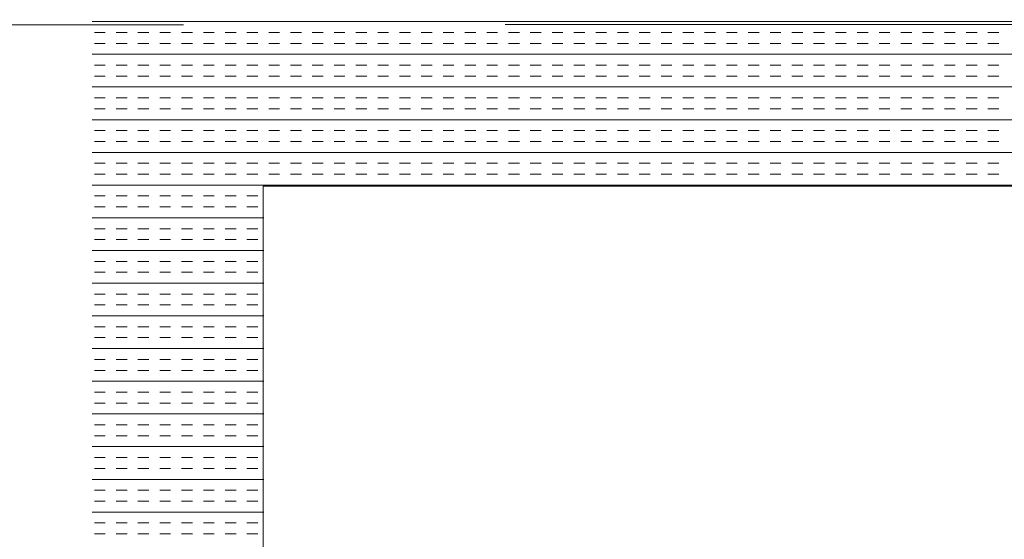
# Model space of a CAD drawing. Extents: x 3940905 to 4145695, y 925352 to 1109797.
# Tile 990 of 1056: x 4067128 to 4067415, y 1097604 to 1097756. Entities that reach past the tile are written whole.
import ezdxf

# ---------------------------------------------------------------- set-up
doc = ezdxf.new("R2010")
doc.units = 0
doc.header["$LTSCALE"] = 750
doc.header["$MEASUREMENT"] = 0
doc.linetypes.add('DASHED2', pattern=[0.375, 0.25, -0.125])
doc.layers.add('BEAM', color=104, linetype='CONTINUOUS', lineweight=0)
doc.layers.add('CKD Equipments', color=252, linetype='CONTINUOUS', lineweight=0)

# ---------------------------------------------------------------- blocks, each defined once
blk = doc.blocks.new('GDXGDRG')
at = {"layer": 'BEAM', "linetype": 'DASHED2'}
blk.add_line((3974013.12, 1043633.47), (3965223.8, 1043631.38), dxfattribs=at)

msp = doc.modelspace()

# ---------------------------------------------------------------- linework, layer by layer
at = {"layer": 'CKD Equipments', "color": 4, "linetype": 'Continuous'}
for p, q in [((4067723.31, 1097755.27, 9921.14), (4067149.31, 1097755.27, 9921.14)), ((4067153.11, 1097752.09, 9921.14), (4067149.94, 1097752.09, 9921.14)), ((4067159.46, 1097752.09, 9921.14), (4067156.29, 1097752.09, 9921.14)), ((4067165.81, 1097752.09, 9921.14), (4067162.64, 1097752.09, 9921.14)), ((4067172.16, 1097752.09, 9921.14), (4067168.99, 1097752.09, 9921.14)), ((4067178.51, 1097752.09, 9921.14), (4067175.34, 1097752.09, 9921.14)), ((4067184.86, 1097752.09, 9921.14), (4067181.69, 1097752.09, 9921.14)), ((4067191.21, 1097752.09, 9921.14), (4067188.04, 1097752.09, 9921.14)), ((4067197.56, 1097752.09, 9921.14), (4067194.39, 1097752.09, 9921.14)), ((4067203.91, 1097752.09, 9921.14), (4067200.74, 1097752.09, 9921.14)), ((4067210.26, 1097752.09, 9921.14), (4067207.09, 1097752.09, 9921.14)), ((4067216.61, 1097752.09, 9921.14), (4067213.44, 1097752.09, 9921.14)), ((4067222.96, 1097752.09, 9921.14), (4067219.79, 1097752.09, 9921.14)), ((4067229.31, 1097752.09, 9921.14), (4067226.14, 1097752.09, 9921.14)), ((4067235.66, 1097752.09, 9921.14), (4067232.49, 1097752.09, 9921.14)), ((4067242.01, 1097752.09, 9921.14), (4067238.84, 1097752.09, 9921.14)), ((4067248.36, 1097752.09, 9921.14), (4067245.19, 1097752.09, 9921.14)), ((4067254.71, 1097752.09, 9921.14), (4067251.54, 1097752.09, 9921.14)), ((4067261.06, 1097752.09, 9921.14), (4067257.89, 1097752.09, 9921.14)), ((4067267.41, 1097752.09, 9921.14), (4067264.24, 1097752.09, 9921.14)), ((4067273.76, 1097752.09, 9921.14), (4067270.59, 1097752.09, 9921.14)), ((4067280.11, 1097752.09, 9921.14), (4067276.94, 1097752.09, 9921.14)), ((4067286.46, 1097752.09, 9921.14), (4067283.29, 1097752.09, 9921.14)), ((4067292.81, 1097752.09, 9921.14), (4067289.64, 1097752.09, 9921.14)), ((4067299.16, 1097752.09, 9921.14), (4067295.99, 1097752.09, 9921.14)), ((4067305.51, 1097752.09, 9921.14), (4067302.34, 1097752.09, 9921.14)), ((4067311.86, 1097752.09, 9921.14), (4067308.69, 1097752.09, 9921.14)), ((4067318.21, 1097752.09, 9921.14), (4067315.04, 1097752.09, 9921.14)), ((4067324.56, 1097752.09, 9921.14), (4067321.39, 1097752.09, 9921.14)), ((4067330.91, 1097752.09, 9921.14), (4067327.74, 1097752.09, 9921.14)), ((4067337.26, 1097752.09, 9921.14), (4067334.09, 1097752.09, 9921.14)), ((4067343.61, 1097752.09, 9921.14), (4067340.44, 1097752.09, 9921.14)), ((4067349.96, 1097752.09, 9921.14), (4067346.79, 1097752.09, 9921.14)), ((4067356.31, 1097752.09, 9921.14), (4067353.14, 1097752.09, 9921.14)), ((4067362.66, 1097752.09, 9921.14), (4067359.49, 1097752.09, 9921.14)), ((4067369.01, 1097752.09, 9921.14), (4067365.84, 1097752.09, 9921.14)), ((4067375.36, 1097752.09, 9921.14), (4067372.19, 1097752.09, 9921.14)), ((4067381.71, 1097752.09, 9921.14), (4067378.54, 1097752.09, 9921.14)), ((4067388.06, 1097752.09, 9921.14), (4067384.89, 1097752.09, 9921.14)), ((4067394.41, 1097752.09, 9921.14), (4067391.24, 1097752.09, 9921.14)), ((4067400.76, 1097752.09, 9921.14), (4067397.59, 1097752.09, 9921.14)), ((4067407.11, 1097752.09, 9921.14), (4067403.94, 1097752.09, 9921.14)), ((4067413.46, 1097752.09, 9921.14), (4067410.29, 1097752.09, 9921.14)), ((4067153.11, 1097748.92, 9921.14), (4067149.94, 1097748.92, 9921.14)), ((4067159.46, 1097748.92, 9921.14), (4067156.29, 1097748.92, 9921.14)), ((4067165.81, 1097748.92, 9921.14), (4067162.64, 1097748.92, 9921.14)), ((4067172.16, 1097748.92, 9921.14), (4067168.99, 1097748.92, 9921.14)), ((4067178.51, 1097748.92, 9921.14), (4067175.34, 1097748.92, 9921.14)), ((4067184.86, 1097748.92, 9921.14), (4067181.69, 1097748.92, 9921.14)), ((4067191.21, 1097748.92, 9921.14), (4067188.04, 1097748.92, 9921.14)), ((4067197.56, 1097748.92, 9921.14), (4067194.39, 1097748.92, 9921.14)), ((4067203.91, 1097748.92, 9921.14), (4067200.74, 1097748.92, 9921.14)), ((4067210.26, 1097748.92, 9921.14), (4067207.09, 1097748.92, 9921.14)), ((4067216.61, 1097748.92, 9921.14), (4067213.44, 1097748.92, 9921.14)), ((4067222.96, 1097748.92, 9921.14), (4067219.79, 1097748.92, 9921.14)), ((4067229.31, 1097748.92, 9921.14), (4067226.14, 1097748.92, 9921.14)), ((4067235.66, 1097748.92, 9921.14), (4067232.49, 1097748.92, 9921.14)), ((4067242.01, 1097748.92, 9921.14), (4067238.84, 1097748.92, 9921.14)), ((4067248.36, 1097748.92, 9921.14), (4067245.19, 1097748.92, 9921.14)), ((4067254.71, 1097748.92, 9921.14), (4067251.54, 1097748.92, 9921.14)), ((4067261.06, 1097748.92, 9921.14), (4067257.89, 1097748.92, 9921.14)), ((4067267.41, 1097748.92, 9921.14), (4067264.24, 1097748.92, 9921.14)), ((4067273.76, 1097748.92, 9921.14), (4067270.59, 1097748.92, 9921.14)), ((4067280.11, 1097748.92, 9921.14), (4067276.94, 1097748.92, 9921.14)), ((4067286.46, 1097748.92, 9921.14), (4067283.29, 1097748.92, 9921.14)), ((4067292.81, 1097748.92, 9921.14), (4067289.64, 1097748.92, 9921.14)), ((4067299.16, 1097748.92, 9921.14), (4067295.99, 1097748.92, 9921.14)), ((4067305.51, 1097748.92, 9921.14), (4067302.34, 1097748.92, 9921.14)), ((4067311.86, 1097748.92, 9921.14), (4067308.69, 1097748.92, 9921.14)), ((4067318.21, 1097748.92, 9921.14), (4067315.04, 1097748.92, 9921.14)), ((4067324.56, 1097748.92, 9921.14), (4067321.39, 1097748.92, 9921.14)), ((4067330.91, 1097748.92, 9921.14), (4067327.74, 1097748.92, 9921.14)), ((4067337.26, 1097748.92, 9921.14), (4067334.09, 1097748.92, 9921.14)), ((4067343.61, 1097748.92, 9921.14), (4067340.44, 1097748.92, 9921.14)), ((4067349.96, 1097748.92, 9921.14), (4067346.79, 1097748.92, 9921.14)), ((4067356.31, 1097748.92, 9921.14), (4067353.14, 1097748.92, 9921.14)), ((4067362.66, 1097748.92, 9921.14), (4067359.49, 1097748.92, 9921.14)), ((4067369.01, 1097748.92, 9921.14), (4067365.84, 1097748.92, 9921.14)), ((4067375.36, 1097748.92, 9921.14), (4067372.19, 1097748.92, 9921.14)), ((4067381.71, 1097748.92, 9921.14), (4067378.54, 1097748.92, 9921.14)), ((4067388.06, 1097748.92, 9921.14), (4067384.89, 1097748.92, 9921.14)), ((4067394.41, 1097748.92, 9921.14), (4067391.24, 1097748.92, 9921.14)), ((4067400.76, 1097748.92, 9921.14), (4067397.59, 1097748.92, 9921.14)), ((4067407.11, 1097748.92, 9921.14), (4067403.94, 1097748.92, 9921.14)), ((4067413.46, 1097748.92, 9921.14), (4067410.29, 1097748.92, 9921.14)), ((4067723.31, 1097745.74, 9921.14), (4067149.31, 1097745.74, 9921.14)), ((4067153.11, 1097742.57, 9921.14), (4067149.94, 1097742.57, 9921.14)), ((4067159.46, 1097742.57, 9921.14), (4067156.29, 1097742.57, 9921.14)), ((4067165.81, 1097742.57, 9921.14), (4067162.64, 1097742.57, 9921.14)), ((4067172.16, 1097742.57, 9921.14), (4067168.99, 1097742.57, 9921.14)), ((4067178.51, 1097742.57, 9921.14), (4067175.34, 1097742.57, 9921.14)), ((4067184.86, 1097742.57, 9921.14), (4067181.69, 1097742.57, 9921.14)), ((4067191.21, 1097742.57, 9921.14), (4067188.04, 1097742.57, 9921.14)), ((4067197.56, 1097742.57, 9921.14), (4067194.39, 1097742.57, 9921.14)), ((4067203.91, 1097742.57, 9921.14), (4067200.74, 1097742.57, 9921.14)), ((4067210.26, 1097742.57, 9921.14), (4067207.09, 1097742.57, 9921.14)), ((4067216.61, 1097742.57, 9921.14), (4067213.44, 1097742.57, 9921.14)), ((4067222.96, 1097742.57, 9921.14), (4067219.79, 1097742.57, 9921.14)), ((4067229.31, 1097742.57, 9921.14), (4067226.14, 1097742.57, 9921.14)), ((4067235.66, 1097742.57, 9921.14), (4067232.49, 1097742.57, 9921.14)), ((4067242.01, 1097742.57, 9921.14), (4067238.84, 1097742.57, 9921.14)), ((4067248.36, 1097742.57, 9921.14), (4067245.19, 1097742.57, 9921.14)), ((4067254.71, 1097742.57, 9921.14), (4067251.54, 1097742.57, 9921.14)), ((4067261.06, 1097742.57, 9921.14), (4067257.89, 1097742.57, 9921.14)), ((4067267.41, 1097742.57, 9921.14), (4067264.24, 1097742.57, 9921.14)), ((4067273.76, 1097742.57, 9921.14), (4067270.59, 1097742.57, 9921.14)), ((4067280.11, 1097742.57, 9921.14), (4067276.94, 1097742.57, 9921.14)), ((4067286.46, 1097742.57, 9921.14), (4067283.29, 1097742.57, 9921.14)), ((4067292.81, 1097742.57, 9921.14), (4067289.64, 1097742.57, 9921.14)), ((4067299.16, 1097742.57, 9921.14), (4067295.99, 1097742.57, 9921.14)), ((4067305.51, 1097742.57, 9921.14), (4067302.34, 1097742.57, 9921.14)), ((4067311.86, 1097742.57, 9921.14), (4067308.69, 1097742.57, 9921.14)), ((4067318.21, 1097742.57, 9921.14), (4067315.04, 1097742.57, 9921.14)), ((4067324.56, 1097742.57, 9921.14), (4067321.39, 1097742.57, 9921.14)), ((4067330.91, 1097742.57, 9921.14), (4067327.74, 1097742.57, 9921.14)), ((4067337.26, 1097742.57, 9921.14), (4067334.09, 1097742.57, 9921.14)), ((4067343.61, 1097742.57, 9921.14), (4067340.44, 1097742.57, 9921.14)), ((4067349.96, 1097742.57, 9921.14), (4067346.79, 1097742.57, 9921.14)), ((4067356.31, 1097742.57, 9921.14), (4067353.14, 1097742.57, 9921.14)), ((4067362.66, 1097742.57, 9921.14), (4067359.49, 1097742.57, 9921.14)), ((4067369.01, 1097742.57, 9921.14), (4067365.84, 1097742.57, 9921.14)), ((4067375.36, 1097742.57, 9921.14), (4067372.19, 1097742.57, 9921.14)), ((4067381.71, 1097742.57, 9921.14), (4067378.54, 1097742.57, 9921.14)), ((4067388.06, 1097742.57, 9921.14), (4067384.89, 1097742.57, 9921.14)), ((4067394.41, 1097742.57, 9921.14), (4067391.24, 1097742.57, 9921.14)), ((4067400.76, 1097742.57, 9921.14), (4067397.59, 1097742.57, 9921.14)), ((4067407.11, 1097742.57, 9921.14), (4067403.94, 1097742.57, 9921.14)), ((4067413.46, 1097742.57, 9921.14), (4067410.29, 1097742.57, 9921.14)), ((4067153.11, 1097739.39, 9921.14), (4067149.94, 1097739.39, 9921.14)), ((4067159.46, 1097739.39, 9921.14), (4067156.29, 1097739.39, 9921.14)), ((4067165.81, 1097739.39, 9921.14), (4067162.64, 1097739.39, 9921.14)), ((4067172.16, 1097739.39, 9921.14), (4067168.99, 1097739.39, 9921.14)), ((4067178.51, 1097739.39, 9921.14), (4067175.34, 1097739.39, 9921.14)), ((4067184.86, 1097739.39, 9921.14), (4067181.69, 1097739.39, 9921.14)), ((4067191.21, 1097739.39, 9921.14), (4067188.04, 1097739.39, 9921.14)), ((4067197.56, 1097739.39, 9921.14), (4067194.39, 1097739.39, 9921.14)), ((4067203.91, 1097739.39, 9921.14), (4067200.74, 1097739.39, 9921.14)), ((4067210.26, 1097739.39, 9921.14), (4067207.09, 1097739.39, 9921.14)), ((4067216.61, 1097739.39, 9921.14), (4067213.44, 1097739.39, 9921.14)), ((4067222.96, 1097739.39, 9921.14), (4067219.79, 1097739.39, 9921.14)), ((4067229.31, 1097739.39, 9921.14), (4067226.14, 1097739.39, 9921.14)), ((4067235.66, 1097739.39, 9921.14), (4067232.49, 1097739.39, 9921.14)), ((4067242.01, 1097739.39, 9921.14), (4067238.84, 1097739.39, 9921.14)), ((4067248.36, 1097739.39, 9921.14), (4067245.19, 1097739.39, 9921.14)), ((4067254.71, 1097739.39, 9921.14), (4067251.54, 1097739.39, 9921.14)), ((4067261.06, 1097739.39, 9921.14), (4067257.89, 1097739.39, 9921.14)), ((4067267.41, 1097739.39, 9921.14), (4067264.24, 1097739.39, 9921.14)), ((4067273.76, 1097739.39, 9921.14), (4067270.59, 1097739.39, 9921.14)), ((4067280.11, 1097739.39, 9921.14), (4067276.94, 1097739.39, 9921.14)), ((4067286.46, 1097739.39, 9921.14), (4067283.29, 1097739.39, 9921.14)), ((4067292.81, 1097739.39, 9921.14), (4067289.64, 1097739.39, 9921.14)), ((4067299.16, 1097739.39, 9921.14), (4067295.99, 1097739.39, 9921.14)), ((4067305.51, 1097739.39, 9921.14), (4067302.34, 1097739.39, 9921.14)), ((4067311.86, 1097739.39, 9921.14), (4067308.69, 1097739.39, 9921.14)), ((4067318.21, 1097739.39, 9921.14), (4067315.04, 1097739.39, 9921.14)), ((4067324.56, 1097739.39, 9921.14), (4067321.39, 1097739.39, 9921.14)), ((4067330.91, 1097739.39, 9921.14), (4067327.74, 1097739.39, 9921.14)), ((4067337.26, 1097739.39, 9921.14), (4067334.09, 1097739.39, 9921.14)), ((4067343.61, 1097739.39, 9921.14), (4067340.44, 1097739.39, 9921.14)), ((4067349.96, 1097739.39, 9921.14), (4067346.79, 1097739.39, 9921.14)), ((4067356.31, 1097739.39, 9921.14), (4067353.14, 1097739.39, 9921.14)), ((4067362.66, 1097739.39, 9921.14), (4067359.49, 1097739.39, 9921.14)), ((4067369.01, 1097739.39, 9921.14), (4067365.84, 1097739.39, 9921.14)), ((4067375.36, 1097739.39, 9921.14), (4067372.19, 1097739.39, 9921.14)), ((4067381.71, 1097739.39, 9921.14), (4067378.54, 1097739.39, 9921.14)), ((4067388.06, 1097739.39, 9921.14), (4067384.89, 1097739.39, 9921.14)), ((4067394.41, 1097739.39, 9921.14), (4067391.24, 1097739.39, 9921.14)), ((4067400.76, 1097739.39, 9921.14), (4067397.59, 1097739.39, 9921.14)), ((4067407.11, 1097739.39, 9921.14), (4067403.94, 1097739.39, 9921.14)), ((4067413.46, 1097739.39, 9921.14), (4067410.29, 1097739.39, 9921.14)), ((4067723.31, 1097736.22, 9921.14), (4067149.31, 1097736.22, 9921.14)), ((4067153.11, 1097733.04, 9921.14), (4067149.94, 1097733.04, 9921.14)), ((4067159.46, 1097733.04, 9921.14), (4067156.29, 1097733.04, 9921.14)), ((4067165.81, 1097733.04, 9921.14), (4067162.64, 1097733.04, 9921.14)), ((4067172.16, 1097733.04, 9921.14), (4067168.99, 1097733.04, 9921.14)), ((4067178.51, 1097733.04, 9921.14), (4067175.34, 1097733.04, 9921.14)), ((4067184.86, 1097733.04, 9921.14), (4067181.69, 1097733.04, 9921.14)), ((4067191.21, 1097733.04, 9921.14), (4067188.04, 1097733.04, 9921.14)), ((4067197.56, 1097733.04, 9921.14), (4067194.39, 1097733.04, 9921.14)), ((4067203.91, 1097733.04, 9921.14), (4067200.74, 1097733.04, 9921.14)), ((4067210.26, 1097733.04, 9921.14), (4067207.09, 1097733.04, 9921.14)), ((4067216.61, 1097733.04, 9921.14), (4067213.44, 1097733.04, 9921.14)), ((4067222.96, 1097733.04, 9921.14), (4067219.79, 1097733.04, 9921.14)), ((4067229.31, 1097733.04, 9921.14), (4067226.14, 1097733.04, 9921.14)), ((4067235.66, 1097733.04, 9921.14), (4067232.49, 1097733.04, 9921.14)), ((4067242.01, 1097733.04, 9921.14), (4067238.84, 1097733.04, 9921.14)), ((4067248.36, 1097733.04, 9921.14), (4067245.19, 1097733.04, 9921.14)), ((4067254.71, 1097733.04, 9921.14), (4067251.54, 1097733.04, 9921.14)), ((4067261.06, 1097733.04, 9921.14), (4067257.89, 1097733.04, 9921.14)), ((4067267.41, 1097733.04, 9921.14), (4067264.24, 1097733.04, 9921.14)), ((4067273.76, 1097733.04, 9921.14), (4067270.59, 1097733.04, 9921.14)), ((4067280.11, 1097733.04, 9921.14), (4067276.94, 1097733.04, 9921.14)), ((4067286.46, 1097733.04, 9921.14), (4067283.29, 1097733.04, 9921.14)), ((4067292.81, 1097733.04, 9921.14), (4067289.64, 1097733.04, 9921.14)), ((4067299.16, 1097733.04, 9921.14), (4067295.99, 1097733.04, 9921.14)), ((4067305.51, 1097733.04, 9921.14), (4067302.34, 1097733.04, 9921.14)), ((4067311.86, 1097733.04, 9921.14), (4067308.69, 1097733.04, 9921.14)), ((4067318.21, 1097733.04, 9921.14), (4067315.04, 1097733.04, 9921.14)), ((4067324.56, 1097733.04, 9921.14), (4067321.39, 1097733.04, 9921.14)), ((4067330.91, 1097733.04, 9921.14), (4067327.74, 1097733.04, 9921.14)), ((4067337.26, 1097733.04, 9921.14), (4067334.09, 1097733.04, 9921.14)), ((4067343.61, 1097733.04, 9921.14), (4067340.44, 1097733.04, 9921.14)), ((4067349.96, 1097733.04, 9921.14), (4067346.79, 1097733.04, 9921.14)), ((4067356.31, 1097733.04, 9921.14), (4067353.14, 1097733.04, 9921.14)), ((4067362.66, 1097733.04, 9921.14), (4067359.49, 1097733.04, 9921.14)), ((4067369.01, 1097733.04, 9921.14), (4067365.84, 1097733.04, 9921.14)), ((4067375.36, 1097733.04, 9921.14), (4067372.19, 1097733.04, 9921.14)), ((4067381.71, 1097733.04, 9921.14), (4067378.54, 1097733.04, 9921.14)), ((4067388.06, 1097733.04, 9921.14), (4067384.89, 1097733.04, 9921.14)), ((4067394.41, 1097733.04, 9921.14), (4067391.24, 1097733.04, 9921.14)), ((4067400.76, 1097733.04, 9921.14), (4067397.59, 1097733.04, 9921.14)), ((4067407.11, 1097733.04, 9921.14), (4067403.94, 1097733.04, 9921.14)), ((4067413.46, 1097733.04, 9921.14), (4067410.29, 1097733.04, 9921.14)), ((4067153.11, 1097729.87, 9921.14), (4067149.94, 1097729.87, 9921.14)), ((4067159.46, 1097729.87, 9921.14), (4067156.29, 1097729.87, 9921.14)), ((4067165.81, 1097729.87, 9921.14), (4067162.64, 1097729.87, 9921.14)), ((4067172.16, 1097729.87, 9921.14), (4067168.99, 1097729.87, 9921.14)), ((4067178.51, 1097729.87, 9921.14), (4067175.34, 1097729.87, 9921.14)), ((4067184.86, 1097729.87, 9921.14), (4067181.69, 1097729.87, 9921.14)), ((4067191.21, 1097729.87, 9921.14), (4067188.04, 1097729.87, 9921.14)), ((4067197.56, 1097729.87, 9921.14), (4067194.39, 1097729.87, 9921.14)), ((4067203.91, 1097729.87, 9921.14), (4067200.74, 1097729.87, 9921.14)), ((4067210.26, 1097729.87, 9921.14), (4067207.09, 1097729.87, 9921.14)), ((4067216.61, 1097729.87, 9921.14), (4067213.44, 1097729.87, 9921.14)), ((4067222.96, 1097729.87, 9921.14), (4067219.79, 1097729.87, 9921.14)), ((4067229.31, 1097729.87, 9921.14), (4067226.14, 1097729.87, 9921.14)), ((4067235.66, 1097729.87, 9921.14), (4067232.49, 1097729.87, 9921.14)), ((4067242.01, 1097729.87, 9921.14), (4067238.84, 1097729.87, 9921.14)), ((4067248.36, 1097729.87, 9921.14), (4067245.19, 1097729.87, 9921.14)), ((4067254.71, 1097729.87, 9921.14), (4067251.54, 1097729.87, 9921.14)), ((4067261.06, 1097729.87, 9921.14), (4067257.89, 1097729.87, 9921.14)), ((4067267.41, 1097729.87, 9921.14), (4067264.24, 1097729.87, 9921.14)), ((4067273.76, 1097729.87, 9921.14), (4067270.59, 1097729.87, 9921.14)), ((4067280.11, 1097729.87, 9921.14), (4067276.94, 1097729.87, 9921.14)), ((4067286.46, 1097729.87, 9921.14), (4067283.29, 1097729.87, 9921.14)), ((4067292.81, 1097729.87, 9921.14), (4067289.64, 1097729.87, 9921.14)), ((4067299.16, 1097729.87, 9921.14), (4067295.99, 1097729.87, 9921.14)), ((4067305.51, 1097729.87, 9921.14), (4067302.34, 1097729.87, 9921.14)), ((4067311.86, 1097729.87, 9921.14), (4067308.69, 1097729.87, 9921.14)), ((4067318.21, 1097729.87, 9921.14), (4067315.04, 1097729.87, 9921.14)), ((4067324.56, 1097729.87, 9921.14), (4067321.39, 1097729.87, 9921.14)), ((4067330.91, 1097729.87, 9921.14), (4067327.74, 1097729.87, 9921.14)), ((4067337.26, 1097729.87, 9921.14), (4067334.09, 1097729.87, 9921.14)), ((4067343.61, 1097729.87, 9921.14), (4067340.44, 1097729.87, 9921.14)), ((4067349.96, 1097729.87, 9921.14), (4067346.79, 1097729.87, 9921.14)), ((4067356.31, 1097729.87, 9921.14), (4067353.14, 1097729.87, 9921.14)), ((4067362.66, 1097729.87, 9921.14), (4067359.49, 1097729.87, 9921.14)), ((4067369.01, 1097729.87, 9921.14), (4067365.84, 1097729.87, 9921.14)), ((4067375.36, 1097729.87, 9921.14), (4067372.19, 1097729.87, 9921.14)), ((4067381.71, 1097729.87, 9921.14), (4067378.54, 1097729.87, 9921.14)), ((4067388.06, 1097729.87, 9921.14), (4067384.89, 1097729.87, 9921.14)), ((4067394.41, 1097729.87, 9921.14), (4067391.24, 1097729.87, 9921.14)), ((4067400.76, 1097729.87, 9921.14), (4067397.59, 1097729.87, 9921.14)), ((4067407.11, 1097729.87, 9921.14), (4067403.94, 1097729.87, 9921.14)), ((4067413.46, 1097729.87, 9921.14), (4067410.29, 1097729.87, 9921.14)), ((4067723.31, 1097726.69, 9921.14), (4067149.31, 1097726.69, 9921.14)), ((4067153.11, 1097723.52, 9921.14), (4067149.94, 1097723.52, 9921.14)), ((4067159.46, 1097723.52, 9921.14), (4067156.29, 1097723.52, 9921.14)), ((4067165.81, 1097723.52, 9921.14), (4067162.64, 1097723.52, 9921.14)), ((4067172.16, 1097723.52, 9921.14), (4067168.99, 1097723.52, 9921.14)), ((4067178.51, 1097723.52, 9921.14), (4067175.34, 1097723.52, 9921.14)), ((4067184.86, 1097723.52, 9921.14), (4067181.69, 1097723.52, 9921.14)), ((4067191.21, 1097723.52, 9921.14), (4067188.04, 1097723.52, 9921.14)), ((4067197.56, 1097723.52, 9921.14), (4067194.39, 1097723.52, 9921.14)), ((4067203.91, 1097723.52, 9921.14), (4067200.74, 1097723.52, 9921.14)), ((4067210.26, 1097723.52, 9921.14), (4067207.09, 1097723.52, 9921.14)), ((4067216.61, 1097723.52, 9921.14), (4067213.44, 1097723.52, 9921.14)), ((4067222.96, 1097723.52, 9921.14), (4067219.79, 1097723.52, 9921.14)), ((4067229.31, 1097723.52, 9921.14), (4067226.14, 1097723.52, 9921.14)), ((4067235.66, 1097723.52, 9921.14), (4067232.49, 1097723.52, 9921.14)), ((4067242.01, 1097723.52, 9921.14), (4067238.84, 1097723.52, 9921.14)), ((4067248.36, 1097723.52, 9921.14), (4067245.19, 1097723.52, 9921.14)), ((4067254.71, 1097723.52, 9921.14), (4067251.54, 1097723.52, 9921.14)), ((4067261.06, 1097723.52, 9921.14), (4067257.89, 1097723.52, 9921.14)), ((4067267.41, 1097723.52, 9921.14), (4067264.24, 1097723.52, 9921.14)), ((4067273.76, 1097723.52, 9921.14), (4067270.59, 1097723.52, 9921.14)), ((4067280.11, 1097723.52, 9921.14), (4067276.94, 1097723.52, 9921.14)), ((4067286.46, 1097723.52, 9921.14), (4067283.29, 1097723.52, 9921.14)), ((4067292.81, 1097723.52, 9921.14), (4067289.64, 1097723.52, 9921.14)), ((4067299.16, 1097723.52, 9921.14), (4067295.99, 1097723.52, 9921.14)), ((4067305.51, 1097723.52, 9921.14), (4067302.34, 1097723.52, 9921.14)), ((4067311.86, 1097723.52, 9921.14), (4067308.69, 1097723.52, 9921.14)), ((4067318.21, 1097723.52, 9921.14), (4067315.04, 1097723.52, 9921.14)), ((4067324.56, 1097723.52, 9921.14), (4067321.39, 1097723.52, 9921.14)), ((4067330.91, 1097723.52, 9921.14), (4067327.74, 1097723.52, 9921.14)), ((4067337.26, 1097723.52, 9921.14), (4067334.09, 1097723.52, 9921.14)), ((4067343.61, 1097723.52, 9921.14), (4067340.44, 1097723.52, 9921.14)), ((4067349.96, 1097723.52, 9921.14), (4067346.79, 1097723.52, 9921.14)), ((4067356.31, 1097723.52, 9921.14), (4067353.14, 1097723.52, 9921.14)), ((4067362.66, 1097723.52, 9921.14), (4067359.49, 1097723.52, 9921.14)), ((4067369.01, 1097723.52, 9921.14), (4067365.84, 1097723.52, 9921.14)), ((4067375.36, 1097723.52, 9921.14), (4067372.19, 1097723.52, 9921.14)), ((4067381.71, 1097723.52, 9921.14), (4067378.54, 1097723.52, 9921.14)), ((4067388.06, 1097723.52, 9921.14), (4067384.89, 1097723.52, 9921.14)), ((4067394.41, 1097723.52, 9921.14), (4067391.24, 1097723.52, 9921.14)), ((4067400.76, 1097723.52, 9921.14), (4067397.59, 1097723.52, 9921.14)), ((4067407.11, 1097723.52, 9921.14), (4067403.94, 1097723.52, 9921.14)), ((4067413.46, 1097723.52, 9921.14), (4067410.29, 1097723.52, 9921.14)), ((4067153.11, 1097720.34, 9921.14), (4067149.94, 1097720.34, 9921.14)), ((4067159.46, 1097720.34, 9921.14), (4067156.29, 1097720.34, 9921.14)), ((4067165.81, 1097720.34, 9921.14), (4067162.64, 1097720.34, 9921.14)), ((4067172.16, 1097720.34, 9921.14), (4067168.99, 1097720.34, 9921.14)), ((4067178.51, 1097720.34, 9921.14), (4067175.34, 1097720.34, 9921.14)), ((4067184.86, 1097720.34, 9921.14), (4067181.69, 1097720.34, 9921.14)), ((4067191.21, 1097720.34, 9921.14), (4067188.04, 1097720.34, 9921.14)), ((4067197.56, 1097720.34, 9921.14), (4067194.39, 1097720.34, 9921.14)), ((4067203.91, 1097720.34, 9921.14), (4067200.74, 1097720.34, 9921.14)), ((4067210.26, 1097720.34, 9921.14), (4067207.09, 1097720.34, 9921.14)), ((4067216.61, 1097720.34, 9921.14), (4067213.44, 1097720.34, 9921.14)), ((4067222.96, 1097720.34, 9921.14), (4067219.79, 1097720.34, 9921.14)), ((4067229.31, 1097720.34, 9921.14), (4067226.14, 1097720.34, 9921.14)), ((4067235.66, 1097720.34, 9921.14), (4067232.49, 1097720.34, 9921.14)), ((4067242.01, 1097720.34, 9921.14), (4067238.84, 1097720.34, 9921.14)), ((4067248.36, 1097720.34, 9921.14), (4067245.19, 1097720.34, 9921.14)), ((4067254.71, 1097720.34, 9921.14), (4067251.54, 1097720.34, 9921.14)), ((4067261.06, 1097720.34, 9921.14), (4067257.89, 1097720.34, 9921.14)), ((4067267.41, 1097720.34, 9921.14), (4067264.24, 1097720.34, 9921.14)), ((4067273.76, 1097720.34, 9921.14), (4067270.59, 1097720.34, 9921.14)), ((4067280.11, 1097720.34, 9921.14), (4067276.94, 1097720.34, 9921.14)), ((4067286.46, 1097720.34, 9921.14), (4067283.29, 1097720.34, 9921.14)), ((4067292.81, 1097720.34, 9921.14), (4067289.64, 1097720.34, 9921.14)), ((4067299.16, 1097720.34, 9921.14), (4067295.99, 1097720.34, 9921.14)), ((4067305.51, 1097720.34, 9921.14), (4067302.34, 1097720.34, 9921.14)), ((4067311.86, 1097720.34, 9921.14), (4067308.69, 1097720.34, 9921.14)), ((4067318.21, 1097720.34, 9921.14), (4067315.04, 1097720.34, 9921.14)), ((4067324.56, 1097720.34, 9921.14), (4067321.39, 1097720.34, 9921.14)), ((4067330.91, 1097720.34, 9921.14), (4067327.74, 1097720.34, 9921.14)), ((4067337.26, 1097720.34, 9921.14), (4067334.09, 1097720.34, 9921.14)), ((4067343.61, 1097720.34, 9921.14), (4067340.44, 1097720.34, 9921.14)), ((4067349.96, 1097720.34, 9921.14), (4067346.79, 1097720.34, 9921.14)), ((4067356.31, 1097720.34, 9921.14), (4067353.14, 1097720.34, 9921.14)), ((4067362.66, 1097720.34, 9921.14), (4067359.49, 1097720.34, 9921.14)), ((4067369.01, 1097720.34, 9921.14), (4067365.84, 1097720.34, 9921.14)), ((4067375.36, 1097720.34, 9921.14), (4067372.19, 1097720.34, 9921.14)), ((4067381.71, 1097720.34, 9921.14), (4067378.54, 1097720.34, 9921.14)), ((4067388.06, 1097720.34, 9921.14), (4067384.89, 1097720.34, 9921.14)), ((4067394.41, 1097720.34, 9921.14), (4067391.24, 1097720.34, 9921.14)), ((4067400.76, 1097720.34, 9921.14), (4067397.59, 1097720.34, 9921.14)), ((4067407.11, 1097720.34, 9921.14), (4067403.94, 1097720.34, 9921.14)), ((4067413.46, 1097720.34, 9921.14), (4067410.29, 1097720.34, 9921.14)), ((4067723.31, 1097717.17, 9921.14), (4067149.31, 1097717.17, 9921.14)), ((4067153.11, 1097713.99, 9921.14), (4067149.94, 1097713.99, 9921.14)), ((4067159.46, 1097713.99, 9921.14), (4067156.29, 1097713.99, 9921.14)), ((4067165.81, 1097713.99, 9921.14), (4067162.64, 1097713.99, 9921.14)), ((4067172.16, 1097713.99, 9921.14), (4067168.99, 1097713.99, 9921.14)), ((4067178.51, 1097713.99, 9921.14), (4067175.34, 1097713.99, 9921.14)), ((4067184.86, 1097713.99, 9921.14), (4067181.69, 1097713.99, 9921.14)), ((4067191.21, 1097713.99, 9921.14), (4067188.04, 1097713.99, 9921.14)), ((4067197.56, 1097713.99, 9921.14), (4067194.39, 1097713.99, 9921.14)), ((4067203.91, 1097713.99, 9921.14), (4067200.74, 1097713.99, 9921.14)), ((4067210.26, 1097713.99, 9921.14), (4067207.09, 1097713.99, 9921.14)), ((4067216.61, 1097713.99, 9921.14), (4067213.44, 1097713.99, 9921.14)), ((4067222.96, 1097713.99, 9921.14), (4067219.79, 1097713.99, 9921.14)), ((4067229.31, 1097713.99, 9921.14), (4067226.14, 1097713.99, 9921.14)), ((4067235.66, 1097713.99, 9921.14), (4067232.49, 1097713.99, 9921.14)), ((4067242.01, 1097713.99, 9921.14), (4067238.84, 1097713.99, 9921.14)), ((4067248.36, 1097713.99, 9921.14), (4067245.19, 1097713.99, 9921.14)), ((4067254.71, 1097713.99, 9921.14), (4067251.54, 1097713.99, 9921.14)), ((4067261.06, 1097713.99, 9921.14), (4067257.89, 1097713.99, 9921.14)), ((4067267.41, 1097713.99, 9921.14), (4067264.24, 1097713.99, 9921.14)), ((4067273.76, 1097713.99, 9921.14), (4067270.59, 1097713.99, 9921.14)), ((4067280.11, 1097713.99, 9921.14), (4067276.94, 1097713.99, 9921.14)), ((4067286.46, 1097713.99, 9921.14), (4067283.29, 1097713.99, 9921.14)), ((4067292.81, 1097713.99, 9921.14), (4067289.64, 1097713.99, 9921.14)), ((4067299.16, 1097713.99, 9921.14), (4067295.99, 1097713.99, 9921.14)), ((4067305.51, 1097713.99, 9921.14), (4067302.34, 1097713.99, 9921.14)), ((4067311.86, 1097713.99, 9921.14), (4067308.69, 1097713.99, 9921.14)), ((4067318.21, 1097713.99, 9921.14), (4067315.04, 1097713.99, 9921.14)), ((4067324.56, 1097713.99, 9921.14), (4067321.39, 1097713.99, 9921.14)), ((4067330.91, 1097713.99, 9921.14), (4067327.74, 1097713.99, 9921.14)), ((4067337.26, 1097713.99, 9921.14), (4067334.09, 1097713.99, 9921.14)), ((4067343.61, 1097713.99, 9921.14), (4067340.44, 1097713.99, 9921.14)), ((4067349.96, 1097713.99, 9921.14), (4067346.79, 1097713.99, 9921.14)), ((4067356.31, 1097713.99, 9921.14), (4067353.14, 1097713.99, 9921.14)), ((4067362.66, 1097713.99, 9921.14), (4067359.49, 1097713.99, 9921.14)), ((4067369.01, 1097713.99, 9921.14), (4067365.84, 1097713.99, 9921.14)), ((4067375.36, 1097713.99, 9921.14), (4067372.19, 1097713.99, 9921.14)), ((4067381.71, 1097713.99, 9921.14), (4067378.54, 1097713.99, 9921.14)), ((4067388.06, 1097713.99, 9921.14), (4067384.89, 1097713.99, 9921.14)), ((4067394.41, 1097713.99, 9921.14), (4067391.24, 1097713.99, 9921.14)), ((4067400.76, 1097713.99, 9921.14), (4067397.59, 1097713.99, 9921.14)), ((4067407.11, 1097713.99, 9921.14), (4067403.94, 1097713.99, 9921.14)), ((4067413.46, 1097713.99, 9921.14), (4067410.29, 1097713.99, 9921.14)), ((4067153.11, 1097710.82, 9921.14), (4067149.94, 1097710.82, 9921.14)), ((4067159.46, 1097710.82, 9921.14), (4067156.29, 1097710.82, 9921.14)), ((4067165.81, 1097710.82, 9921.14), (4067162.64, 1097710.82, 9921.14)), ((4067172.16, 1097710.82, 9921.14), (4067168.99, 1097710.82, 9921.14)), ((4067178.51, 1097710.82, 9921.14), (4067175.34, 1097710.82, 9921.14)), ((4067184.86, 1097710.82, 9921.14), (4067181.69, 1097710.82, 9921.14)), ((4067191.21, 1097710.82, 9921.14), (4067188.04, 1097710.82, 9921.14)), ((4067197.56, 1097710.82, 9921.14), (4067194.39, 1097710.82, 9921.14)), ((4067203.91, 1097710.82, 9921.14), (4067200.74, 1097710.82, 9921.14)), ((4067210.26, 1097710.82, 9921.14), (4067207.09, 1097710.82, 9921.14)), ((4067216.61, 1097710.82, 9921.14), (4067213.44, 1097710.82, 9921.14)), ((4067222.96, 1097710.82, 9921.14), (4067219.79, 1097710.82, 9921.14)), ((4067229.31, 1097710.82, 9921.14), (4067226.14, 1097710.82, 9921.14)), ((4067235.66, 1097710.82, 9921.14), (4067232.49, 1097710.82, 9921.14)), ((4067242.01, 1097710.82, 9921.14), (4067238.84, 1097710.82, 9921.14)), ((4067248.36, 1097710.82, 9921.14), (4067245.19, 1097710.82, 9921.14)), ((4067254.71, 1097710.82, 9921.14), (4067251.54, 1097710.82, 9921.14)), ((4067261.06, 1097710.82, 9921.14), (4067257.89, 1097710.82, 9921.14)), ((4067267.41, 1097710.82, 9921.14), (4067264.24, 1097710.82, 9921.14)), ((4067273.76, 1097710.82, 9921.14), (4067270.59, 1097710.82, 9921.14)), ((4067280.11, 1097710.82, 9921.14), (4067276.94, 1097710.82, 9921.14)), ((4067286.46, 1097710.82, 9921.14), (4067283.29, 1097710.82, 9921.14)), ((4067292.81, 1097710.82, 9921.14), (4067289.64, 1097710.82, 9921.14)), ((4067299.16, 1097710.82, 9921.14), (4067295.99, 1097710.82, 9921.14)), ((4067305.51, 1097710.82, 9921.14), (4067302.34, 1097710.82, 9921.14)), ((4067311.86, 1097710.82, 9921.14), (4067308.69, 1097710.82, 9921.14)), ((4067318.21, 1097710.82, 9921.14), (4067315.04, 1097710.82, 9921.14)), ((4067324.56, 1097710.82, 9921.14), (4067321.39, 1097710.82, 9921.14)), ((4067330.91, 1097710.82, 9921.14), (4067327.74, 1097710.82, 9921.14)), ((4067337.26, 1097710.82, 9921.14), (4067334.09, 1097710.82, 9921.14)), ((4067343.61, 1097710.82, 9921.14), (4067340.44, 1097710.82, 9921.14)), ((4067349.96, 1097710.82, 9921.14), (4067346.79, 1097710.82, 9921.14)), ((4067356.31, 1097710.82, 9921.14), (4067353.14, 1097710.82, 9921.14)), ((4067362.66, 1097710.82, 9921.14), (4067359.49, 1097710.82, 9921.14)), ((4067369.01, 1097710.82, 9921.14), (4067365.84, 1097710.82, 9921.14)), ((4067375.36, 1097710.82, 9921.14), (4067372.19, 1097710.82, 9921.14)), ((4067381.71, 1097710.82, 9921.14), (4067378.54, 1097710.82, 9921.14)), ((4067388.06, 1097710.82, 9921.14), (4067384.89, 1097710.82, 9921.14)), ((4067394.41, 1097710.82, 9921.14), (4067391.24, 1097710.82, 9921.14)), ((4067400.76, 1097710.82, 9921.14), (4067397.59, 1097710.82, 9921.14)), ((4067407.11, 1097710.82, 9921.14), (4067403.94, 1097710.82, 9921.14)), ((4067413.46, 1097710.82, 9921.14), (4067410.29, 1097710.82, 9921.14)), ((4067723.31, 1097707.64, 9921.14), (4067149.31, 1097707.64, 9921.14)), ((4067153.11, 1097704.47, 9921.14), (4067149.94, 1097704.47, 9921.14)), ((4067159.46, 1097704.47, 9921.14), (4067156.29, 1097704.47, 9921.14)), ((4067165.81, 1097704.47, 9921.14), (4067162.64, 1097704.47, 9921.14)), ((4067172.16, 1097704.47, 9921.14), (4067168.99, 1097704.47, 9921.14)), ((4067178.51, 1097704.47, 9921.14), (4067175.34, 1097704.47, 9921.14)), ((4067184.86, 1097704.47, 9921.14), (4067181.69, 1097704.47, 9921.14)), ((4067191.21, 1097704.47, 9921.14), (4067188.04, 1097704.47, 9921.14)), ((4067197.56, 1097704.47, 9921.14), (4067194.39, 1097704.47, 9921.14)), ((4067153.11, 1097701.29, 9921.14), (4067149.94, 1097701.29, 9921.14)), ((4067159.46, 1097701.29, 9921.14), (4067156.29, 1097701.29, 9921.14)), ((4067165.81, 1097701.29, 9921.14), (4067162.64, 1097701.29, 9921.14)), ((4067172.16, 1097701.29, 9921.14), (4067168.99, 1097701.29, 9921.14)), ((4067178.51, 1097701.29, 9921.14), (4067175.34, 1097701.29, 9921.14)), ((4067184.86, 1097701.29, 9921.14), (4067181.69, 1097701.29, 9921.14)), ((4067191.21, 1097701.29, 9921.14), (4067188.04, 1097701.29, 9921.14)), ((4067197.56, 1097701.29, 9921.14), (4067194.39, 1097701.29, 9921.14)), ((4067199.31, 1097698.12, 9921.14), (4067149.31, 1097698.12, 9921.14)), ((4067153.11, 1097694.94, 9921.14), (4067149.94, 1097694.94, 9921.14)), ((4067159.46, 1097694.94, 9921.14), (4067156.29, 1097694.94, 9921.14)), ((4067165.81, 1097694.94, 9921.14), (4067162.64, 1097694.94, 9921.14)), ((4067172.16, 1097694.94, 9921.14), (4067168.99, 1097694.94, 9921.14)), ((4067178.51, 1097694.94, 9921.14), (4067175.34, 1097694.94, 9921.14)), ((4067184.86, 1097694.94, 9921.14), (4067181.69, 1097694.94, 9921.14)), ((4067191.21, 1097694.94, 9921.14), (4067188.04, 1097694.94, 9921.14)), ((4067197.56, 1097694.94, 9921.14), (4067194.39, 1097694.94, 9921.14)), ((4067153.11, 1097691.77, 9921.14), (4067149.94, 1097691.77, 9921.14)), ((4067159.46, 1097691.77, 9921.14), (4067156.29, 1097691.77, 9921.14)), ((4067165.81, 1097691.77, 9921.14), (4067162.64, 1097691.77, 9921.14)), ((4067172.16, 1097691.77, 9921.14), (4067168.99, 1097691.77, 9921.14)), ((4067178.51, 1097691.77, 9921.14), (4067175.34, 1097691.77, 9921.14)), ((4067184.86, 1097691.77, 9921.14), (4067181.69, 1097691.77, 9921.14)), ((4067191.21, 1097691.77, 9921.14), (4067188.04, 1097691.77, 9921.14)), ((4067197.56, 1097691.77, 9921.14), (4067194.39, 1097691.77, 9921.14)), ((4067199.31, 1097688.59, 9921.14), (4067149.31, 1097688.59, 9921.14)), ((4067153.11, 1097685.42, 9921.14), (4067149.94, 1097685.42, 9921.14)), ((4067159.46, 1097685.42, 9921.14), (4067156.29, 1097685.42, 9921.14)), ((4067165.81, 1097685.42, 9921.14), (4067162.64, 1097685.42, 9921.14)), ((4067172.16, 1097685.42, 9921.14), (4067168.99, 1097685.42, 9921.14)), ((4067178.51, 1097685.42, 9921.14), (4067175.34, 1097685.42, 9921.14)), ((4067184.86, 1097685.42, 9921.14), (4067181.69, 1097685.42, 9921.14)), ((4067191.21, 1097685.42, 9921.14), (4067188.04, 1097685.42, 9921.14)), ((4067197.56, 1097685.42, 9921.14), (4067194.39, 1097685.42, 9921.14)), ((4067153.11, 1097682.24, 9921.14), (4067149.94, 1097682.24, 9921.14)), ((4067159.46, 1097682.24, 9921.14), (4067156.29, 1097682.24, 9921.14)), ((4067165.81, 1097682.24, 9921.14), (4067162.64, 1097682.24, 9921.14)), ((4067172.16, 1097682.24, 9921.14), (4067168.99, 1097682.24, 9921.14)), ((4067178.51, 1097682.24, 9921.14), (4067175.34, 1097682.24, 9921.14)), ((4067184.86, 1097682.24, 9921.14), (4067181.69, 1097682.24, 9921.14)), ((4067191.21, 1097682.24, 9921.14), (4067188.04, 1097682.24, 9921.14)), ((4067197.56, 1097682.24, 9921.14), (4067194.39, 1097682.24, 9921.14)), ((4067199.31, 1097679.07, 9921.14), (4067149.31, 1097679.07, 9921.14)), ((4067153.11, 1097675.89, 9921.14), (4067149.94, 1097675.89, 9921.14)), ((4067159.46, 1097675.89, 9921.14), (4067156.29, 1097675.89, 9921.14)), ((4067165.81, 1097675.89, 9921.14), (4067162.64, 1097675.89, 9921.14)), ((4067172.16, 1097675.89, 9921.14), (4067168.99, 1097675.89, 9921.14)), ((4067178.51, 1097675.89, 9921.14), (4067175.34, 1097675.89, 9921.14)), ((4067184.86, 1097675.89, 9921.14), (4067181.69, 1097675.89, 9921.14)), ((4067191.21, 1097675.89, 9921.14), (4067188.04, 1097675.89, 9921.14)), ((4067197.56, 1097675.89, 9921.14), (4067194.39, 1097675.89, 9921.14)), ((4067153.11, 1097672.72, 9921.14), (4067149.94, 1097672.72, 9921.14)), ((4067159.46, 1097672.72, 9921.14), (4067156.29, 1097672.72, 9921.14)), ((4067165.81, 1097672.72, 9921.14), (4067162.64, 1097672.72, 9921.14)), ((4067172.16, 1097672.72, 9921.14), (4067168.99, 1097672.72, 9921.14)), ((4067178.51, 1097672.72, 9921.14), (4067175.34, 1097672.72, 9921.14)), ((4067184.86, 1097672.72, 9921.14), (4067181.69, 1097672.72, 9921.14)), ((4067191.21, 1097672.72, 9921.14), (4067188.04, 1097672.72, 9921.14)), ((4067197.56, 1097672.72, 9921.14), (4067194.39, 1097672.72, 9921.14)), ((4067199.31, 1097669.54, 9921.14), (4067149.31, 1097669.54, 9921.14)), ((4067153.11, 1097666.37, 9921.14), (4067149.94, 1097666.37, 9921.14)), ((4067159.46, 1097666.37, 9921.14), (4067156.29, 1097666.37, 9921.14)), ((4067165.81, 1097666.37, 9921.14), (4067162.64, 1097666.37, 9921.14)), ((4067172.16, 1097666.37, 9921.14), (4067168.99, 1097666.37, 9921.14)), ((4067178.51, 1097666.37, 9921.14), (4067175.34, 1097666.37, 9921.14)), ((4067184.86, 1097666.37, 9921.14), (4067181.69, 1097666.37, 9921.14)), ((4067191.21, 1097666.37, 9921.14), (4067188.04, 1097666.37, 9921.14)), ((4067197.56, 1097666.37, 9921.14), (4067194.39, 1097666.37, 9921.14)), ((4067153.11, 1097663.19, 9921.14), (4067149.94, 1097663.19, 9921.14)), ((4067159.46, 1097663.19, 9921.14), (4067156.29, 1097663.19, 9921.14)), ((4067165.81, 1097663.19, 9921.14), (4067162.64, 1097663.19, 9921.14)), ((4067172.16, 1097663.19, 9921.14), (4067168.99, 1097663.19, 9921.14)), ((4067178.51, 1097663.19, 9921.14), (4067175.34, 1097663.19, 9921.14)), ((4067184.86, 1097663.19, 9921.14), (4067181.69, 1097663.19, 9921.14)), ((4067191.21, 1097663.19, 9921.14), (4067188.04, 1097663.19, 9921.14)), ((4067197.56, 1097663.19, 9921.14), (4067194.39, 1097663.19, 9921.14)), ((4067199.31, 1097660.02, 9921.14), (4067149.31, 1097660.02, 9921.14)), ((4067153.11, 1097656.84, 9921.14), (4067149.94, 1097656.84, 9921.14)), ((4067159.46, 1097656.84, 9921.14), (4067156.29, 1097656.84, 9921.14)), ((4067165.81, 1097656.84, 9921.14), (4067162.64, 1097656.84, 9921.14)), ((4067172.16, 1097656.84, 9921.14), (4067168.99, 1097656.84, 9921.14)), ((4067178.51, 1097656.84, 9921.14), (4067175.34, 1097656.84, 9921.14)), ((4067184.86, 1097656.84, 9921.14), (4067181.69, 1097656.84, 9921.14)), ((4067191.21, 1097656.84, 9921.14), (4067188.04, 1097656.84, 9921.14)), ((4067197.56, 1097656.84, 9921.14), (4067194.39, 1097656.84, 9921.14)), ((4067153.11, 1097653.67, 9921.14), (4067149.94, 1097653.67, 9921.14)), ((4067159.46, 1097653.67, 9921.14), (4067156.29, 1097653.67, 9921.14)), ((4067165.81, 1097653.67, 9921.14), (4067162.64, 1097653.67, 9921.14)), ((4067172.16, 1097653.67, 9921.14), (4067168.99, 1097653.67, 9921.14)), ((4067178.51, 1097653.67, 9921.14), (4067175.34, 1097653.67, 9921.14)), ((4067184.86, 1097653.67, 9921.14), (4067181.69, 1097653.67, 9921.14)), ((4067191.21, 1097653.67, 9921.14), (4067188.04, 1097653.67, 9921.14)), ((4067197.56, 1097653.67, 9921.14), (4067194.39, 1097653.67, 9921.14)), ((4067199.31, 1097650.49, 9921.14), (4067149.31, 1097650.49, 9921.14)), ((4067153.11, 1097647.32, 9921.14), (4067149.94, 1097647.32, 9921.14)), ((4067159.46, 1097647.32, 9921.14), (4067156.29, 1097647.32, 9921.14)), ((4067165.81, 1097647.32, 9921.14), (4067162.64, 1097647.32, 9921.14)), ((4067172.16, 1097647.32, 9921.14), (4067168.99, 1097647.32, 9921.14)), ((4067178.51, 1097647.32, 9921.14), (4067175.34, 1097647.32, 9921.14)), ((4067184.86, 1097647.32, 9921.14), (4067181.69, 1097647.32, 9921.14)), ((4067191.21, 1097647.32, 9921.14), (4067188.04, 1097647.32, 9921.14)), ((4067197.56, 1097647.32, 9921.14), (4067194.39, 1097647.32, 9921.14)), ((4067153.11, 1097644.14, 9921.14), (4067149.94, 1097644.14, 9921.14)), ((4067159.46, 1097644.14, 9921.14), (4067156.29, 1097644.14, 9921.14)), ((4067165.81, 1097644.14, 9921.14), (4067162.64, 1097644.14, 9921.14)), ((4067172.16, 1097644.14, 9921.14), (4067168.99, 1097644.14, 9921.14)), ((4067178.51, 1097644.14, 9921.14), (4067175.34, 1097644.14, 9921.14)), ((4067184.86, 1097644.14, 9921.14), (4067181.69, 1097644.14, 9921.14)), ((4067191.21, 1097644.14, 9921.14), (4067188.04, 1097644.14, 9921.14)), ((4067197.56, 1097644.14, 9921.14), (4067194.39, 1097644.14, 9921.14)), ((4067199.31, 1097640.97, 9921.14), (4067149.31, 1097640.97, 9921.14)), ((4067153.11, 1097637.79, 9921.14), (4067149.94, 1097637.79, 9921.14)), ((4067159.46, 1097637.79, 9921.14), (4067156.29, 1097637.79, 9921.14)), ((4067165.81, 1097637.79, 9921.14), (4067162.64, 1097637.79, 9921.14)), ((4067172.16, 1097637.79, 9921.14), (4067168.99, 1097637.79, 9921.14)), ((4067178.51, 1097637.79, 9921.14), (4067175.34, 1097637.79, 9921.14)), ((4067184.86, 1097637.79, 9921.14), (4067181.69, 1097637.79, 9921.14)), ((4067191.21, 1097637.79, 9921.14), (4067188.04, 1097637.79, 9921.14)), ((4067197.56, 1097637.79, 9921.14), (4067194.39, 1097637.79, 9921.14)), ((4067153.11, 1097634.62, 9921.14), (4067149.94, 1097634.62, 9921.14)), ((4067159.46, 1097634.62, 9921.14), (4067156.29, 1097634.62, 9921.14)), ((4067165.81, 1097634.62, 9921.14), (4067162.64, 1097634.62, 9921.14)), ((4067172.16, 1097634.62, 9921.14), (4067168.99, 1097634.62, 9921.14)), ((4067178.51, 1097634.62, 9921.14), (4067175.34, 1097634.62, 9921.14)), ((4067184.86, 1097634.62, 9921.14), (4067181.69, 1097634.62, 9921.14)), ((4067191.21, 1097634.62, 9921.14), (4067188.04, 1097634.62, 9921.14)), ((4067197.56, 1097634.62, 9921.14), (4067194.39, 1097634.62, 9921.14)), ((4067199.31, 1097631.44, 9921.14), (4067149.31, 1097631.44, 9921.14)), ((4067153.11, 1097628.27, 9921.14), (4067149.94, 1097628.27, 9921.14)), ((4067159.46, 1097628.27, 9921.14), (4067156.29, 1097628.27, 9921.14)), ((4067165.81, 1097628.27, 9921.14), (4067162.64, 1097628.27, 9921.14)), ((4067172.16, 1097628.27, 9921.14), (4067168.99, 1097628.27, 9921.14)), ((4067178.51, 1097628.27, 9921.14), (4067175.34, 1097628.27, 9921.14)), ((4067184.86, 1097628.27, 9921.14), (4067181.69, 1097628.27, 9921.14)), ((4067191.21, 1097628.27, 9921.14), (4067188.04, 1097628.27, 9921.14)), ((4067197.56, 1097628.27, 9921.14), (4067194.39, 1097628.27, 9921.14)), ((4067153.11, 1097625.09, 9921.14), (4067149.94, 1097625.09, 9921.14)), ((4067159.46, 1097625.09, 9921.14), (4067156.29, 1097625.09, 9921.14)), ((4067165.81, 1097625.09, 9921.14), (4067162.64, 1097625.09, 9921.14)), ((4067172.16, 1097625.09, 9921.14), (4067168.99, 1097625.09, 9921.14)), ((4067178.51, 1097625.09, 9921.14), (4067175.34, 1097625.09, 9921.14)), ((4067184.86, 1097625.09, 9921.14), (4067181.69, 1097625.09, 9921.14)), ((4067191.21, 1097625.09, 9921.14), (4067188.04, 1097625.09, 9921.14)), ((4067197.56, 1097625.09, 9921.14), (4067194.39, 1097625.09, 9921.14)), ((4067199.31, 1097621.92, 9921.14), (4067149.31, 1097621.92, 9921.14)), ((4067153.11, 1097618.74, 9921.14), (4067149.94, 1097618.74, 9921.14)), ((4067159.46, 1097618.74, 9921.14), (4067156.29, 1097618.74, 9921.14)), ((4067165.81, 1097618.74, 9921.14), (4067162.64, 1097618.74, 9921.14)), ((4067172.16, 1097618.74, 9921.14), (4067168.99, 1097618.74, 9921.14)), ((4067178.51, 1097618.74, 9921.14), (4067175.34, 1097618.74, 9921.14)), ((4067184.86, 1097618.74, 9921.14), (4067181.69, 1097618.74, 9921.14)), ((4067191.21, 1097618.74, 9921.14), (4067188.04, 1097618.74, 9921.14)), ((4067197.56, 1097618.74, 9921.14), (4067194.39, 1097618.74, 9921.14)), ((4067153.11, 1097615.57, 9921.14), (4067149.94, 1097615.57, 9921.14)), ((4067159.46, 1097615.57, 9921.14), (4067156.29, 1097615.57, 9921.14)), ((4067165.81, 1097615.57, 9921.14), (4067162.64, 1097615.57, 9921.14)), ((4067172.16, 1097615.57, 9921.14), (4067168.99, 1097615.57, 9921.14)), ((4067178.51, 1097615.57, 9921.14), (4067175.34, 1097615.57, 9921.14)), ((4067184.86, 1097615.57, 9921.14), (4067181.69, 1097615.57, 9921.14)), ((4067191.21, 1097615.57, 9921.14), (4067188.04, 1097615.57, 9921.14)), ((4067197.56, 1097615.57, 9921.14), (4067194.39, 1097615.57, 9921.14)), ((4067199.31, 1097612.39, 9921.14), (4067149.31, 1097612.39, 9921.14)), ((4067153.11, 1097609.22, 9921.14), (4067149.94, 1097609.22, 9921.14)), ((4067159.46, 1097609.22, 9921.14), (4067156.29, 1097609.22, 9921.14)), ((4067165.81, 1097609.22, 9921.14), (4067162.64, 1097609.22, 9921.14)), ((4067172.16, 1097609.22, 9921.14), (4067168.99, 1097609.22, 9921.14)), ((4067178.51, 1097609.22, 9921.14), (4067175.34, 1097609.22, 9921.14)), ((4067184.86, 1097609.22, 9921.14), (4067181.69, 1097609.22, 9921.14)), ((4067191.21, 1097609.22, 9921.14), (4067188.04, 1097609.22, 9921.14)), ((4067197.56, 1097609.22, 9921.14), (4067194.39, 1097609.22, 9921.14)), ((4067153.11, 1097606.04, 9921.14), (4067149.94, 1097606.04, 9921.14)), ((4067159.46, 1097606.04, 9921.14), (4067156.29, 1097606.04, 9921.14)), ((4067165.81, 1097606.04, 9921.14), (4067162.64, 1097606.04, 9921.14)), ((4067172.16, 1097606.04, 9921.14), (4067168.99, 1097606.04, 9921.14)), ((4067178.51, 1097606.04, 9921.14), (4067175.34, 1097606.04, 9921.14)), ((4067184.86, 1097606.04, 9921.14), (4067181.69, 1097606.04, 9921.14)), ((4067191.21, 1097606.04, 9921.14), (4067188.04, 1097606.04, 9921.14)), ((4067197.56, 1097606.04, 9921.14), (4067194.39, 1097606.04, 9921.14))]:
    msp.add_line(p, q, dxfattribs=at)
at = {"layer": 'CKD Equipments'}
for p, q in [((4067673.12, 1097707.36, 10246.31), (4067199.12, 1097707.36, 10246.31)), ((4067199.12, 1097707.36, 10246.31), (4067199.12, 1097243.36, 10246.31))]:
    msp.add_line(p, q, dxfattribs=at)

# ---------------------------------------------------------------- block references
at = {"layer": 'BEAM'}
msp.add_blockref('GDXGDRG', (99350.27, 54122.35), dxfattribs=at)

doc.saveas('drawing.dxf')
